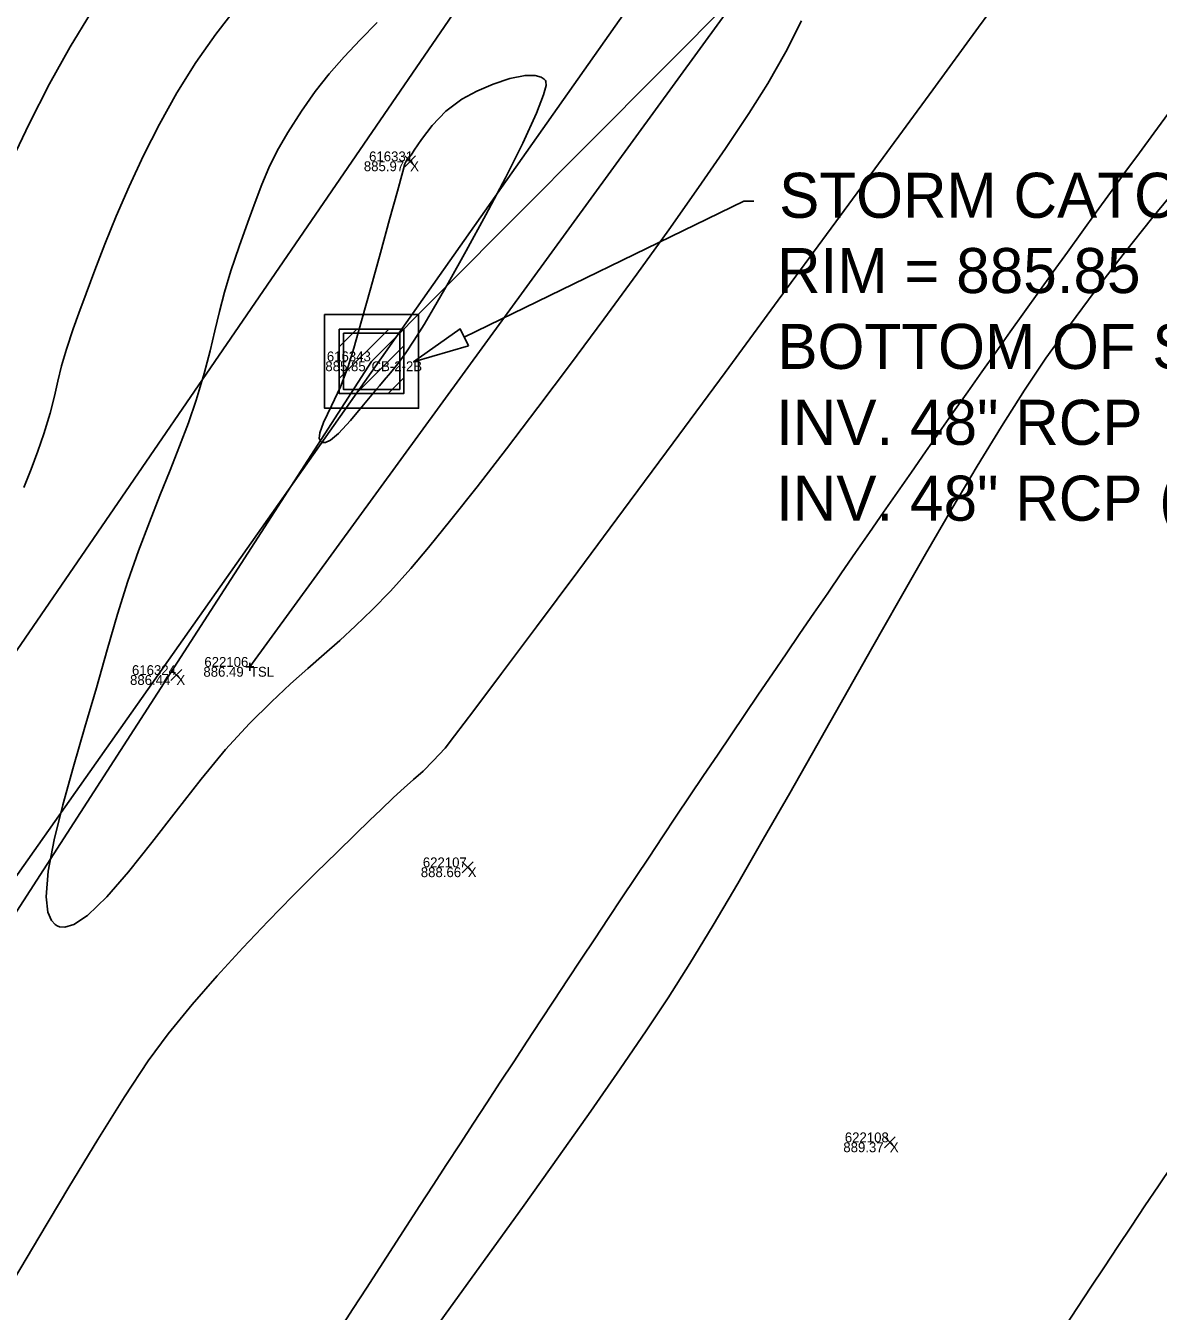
# Model space of a CAD drawing. Extents: x 1957117 to 1971063, y 701601 to 715861.
# Drawn here: x 1964084.67 to 1964124.87, y 707549.71 to 707595.37 of the extents above; entities that cross this region are included whole.
import ezdxf

# ---------------------------------------------------------------- set-up
doc = ezdxf.new("R2010")
doc.units = 0
for name, color, linetype in [('AP_X_Lights', 7, 'Continuous'), ('DR_X_Text', 7, 'Continuous'), ('DT_X_Break_Line', 7, 'Continuous'), ('DT_X_Contour_Minor', 7, 'Continuous'), ('GE_P_CL_100', 7, 'Continuous'), ('GE_P_CL_20', 7, 'Continuous'), ('GE_P_CL_50', 7, 'Continuous'), ('PM_P_Cells', 7, 'Continuous'), ('PV_P_Drive', 7, 'Continuous'), ('PV_P_Shoulder', 7, 'Continuous'), ('RS_Raster1', 7, 'Continuous'), ('RW_X_Esmt_RR', 7, 'Continuous'), ('RW_X_Fee_RW', 7, 'Continuous'), ('SC_Scratch1', 7, 'Continuous'), ('SC_Shading5', 7, 'Continuous')]:
    doc.layers.add(name, color=color, linetype=linetype)

msp = doc.modelspace()

# ---------------------------------------------------------------- linework, layer by layer
at = {"layer": 'AP_X_Lights'}
for p, q in [((1964098.123, 707590.358), (1964098.511, 707590.748)), ((1964098.123, 707590.748), (1964098.511, 707590.358)), ((1964089.823, 707572.11), (1964090.211, 707572.5)), ((1964089.823, 707572.5), (1964090.211, 707572.11)), ((1964100.167, 707565.282), (1964100.555, 707565.672)), ((1964100.167, 707565.672), (1964100.555, 707565.282)), ((1964115.151, 707555.512), (1964115.539, 707555.902)), ((1964115.151, 707555.902), (1964115.539, 707555.512))]:
    msp.add_line(p, q, dxfattribs=at)
at = {"layer": 'DR_X_Text'}
for points in [[(1964100.239, 707584.303), (1964110.156, 707589.14)], [(1964110.156, 707589.14), (1964110.516, 707589.14)]]:
    msp.add_lwpolyline(points, dxfattribs=at)
msp.add_lwpolyline([(1964100.385, 707584.003), (1964098.441, 707583.426), (1964100.092, 707584.602)], close=True, dxfattribs=at)
at = {"layer": 'DT_X_Break_Line'}
msp.add_lwpolyline([(1964262.231, 707818.014), (1964252.839, 707789.919), (1964231.613, 707777.898), (1964205.069, 707735.191), (1964178.319, 707692.577), (1964149.712, 707652.579), (1964121.428, 707612.175), (1964092.627, 707572.596)], dxfattribs=at)
at = {"layer": 'DT_X_Contour_Minor'}
for points in [[(1964084.047, 707550.494), (1964085.134, 707552.321), (1964086.203, 707554.113), (1964087.225, 707555.802), (1964088.172, 707557.319), (1964089.014, 707558.597), (1964089.723, 707559.567), (1964090.573, 707560.599), (1964091.464, 707561.62), (1964092.373, 707562.613), (1964093.277, 707563.565), (1964094.151, 707564.459), (1964094.973, 707565.279), (1964095.72, 707566.011), (1964096.367, 707566.638), (1964096.891, 707567.145), (1964097.27, 707567.517), (1964097.72, 707567.953), (1964098.098, 707568.296), (1964098.438, 707568.594), (1964098.773, 707568.897), (1964099.135, 707569.254), (1964099.556, 707569.713), (1964099.896, 707570.143), (1964100.58, 707571.044), (1964101.565, 707572.356), (1964102.807, 707574.021), (1964104.264, 707575.982), (1964105.893, 707578.18), (1964107.65, 707580.558), (1964109.494, 707583.056), (1964111.381, 707585.616), (1964113.267, 707588.181), (1964115.111, 707590.692), (1964116.869, 707593.092), (1964118.498, 707595.32), (1964119.956, 707597.321)], [(1964084.047, 707550.494), (1964085.134, 707552.321), (1964086.203, 707554.113), (1964087.225, 707555.802), (1964088.172, 707557.319), (1964089.014, 707558.597), (1964089.723, 707559.567), (1964090.573, 707560.599), (1964091.464, 707561.62), (1964092.373, 707562.613), (1964093.277, 707563.565), (1964094.151, 707564.459), (1964094.973, 707565.279), (1964095.72, 707566.011), (1964096.367, 707566.638), (1964096.891, 707567.145), (1964097.27, 707567.517), (1964097.72, 707567.953), (1964098.098, 707568.296), (1964098.438, 707568.594), (1964098.773, 707568.897), (1964099.135, 707569.254), (1964099.556, 707569.713), (1964099.896, 707570.143), (1964100.58, 707571.044), (1964101.565, 707572.356), (1964102.807, 707574.021), (1964104.264, 707575.982), (1964105.893, 707578.18), (1964107.65, 707580.558), (1964109.494, 707583.056), (1964111.381, 707585.616), (1964113.267, 707588.181), (1964115.111, 707590.692), (1964116.869, 707593.092), (1964118.498, 707595.32), (1964119.956, 707597.321)], [(1964092.236, 707596.12), (1964091.416, 707595.07), (1964090.712, 707594.069), (1964090.038, 707592.983), (1964089.419, 707591.873), (1964088.853, 707590.759), (1964088.341, 707589.663), (1964087.881, 707588.605), (1964087.473, 707587.605), (1964087.117, 707586.684), (1964086.813, 707585.863), (1964086.56, 707585.163), (1964086.358, 707584.603), (1964086.112, 707583.882), (1964085.941, 707583.285), (1964085.811, 707582.749), (1964085.686, 707582.211), (1964085.533, 707581.607), (1964085.317, 707580.874), (1964085.105, 707580.257), (1964084.864, 707579.624), (1964084.6, 707578.964)], [(1964092.236, 707596.12), (1964091.416, 707595.07), (1964090.712, 707594.069), (1964090.038, 707592.983), (1964089.419, 707591.873), (1964088.853, 707590.759), (1964088.341, 707589.663), (1964087.881, 707588.605), (1964087.473, 707587.605), (1964087.117, 707586.684), (1964086.813, 707585.863), (1964086.56, 707585.163), (1964086.358, 707584.603), (1964086.112, 707583.882), (1964085.941, 707583.285), (1964085.811, 707582.749), (1964085.686, 707582.211), (1964085.533, 707581.607), (1964085.317, 707580.874), (1964085.105, 707580.257), (1964084.864, 707579.624), (1964084.6, 707578.964)], [(1964084.087, 707590.397), (1964084.795, 707591.88), (1964085.519, 707593.304), (1964086.248, 707594.625), (1964086.969, 707595.8)], [(1964084.087, 707590.397), (1964084.795, 707591.88), (1964085.519, 707593.304), (1964086.248, 707594.625), (1964086.969, 707595.8)], [(1964097.144, 707595.485), (1964096.539, 707594.866), (1964095.975, 707594.268), (1964095.444, 707593.665), (1964094.94, 707593.03), (1964094.454, 707592.339), (1964093.973, 707591.576), (1964093.6, 707590.921), (1964093.303, 707590.323), (1964093.051, 707589.735), (1964092.812, 707589.106), (1964092.553, 707588.388), (1964092.243, 707587.531), (1964091.945, 707586.662), (1964091.721, 707585.906), (1964091.544, 707585.214), (1964091.384, 707584.534), (1964091.212, 707583.817), (1964091, 707583.012), (1964090.718, 707582.07), (1964090.444, 707581.264), (1964090.134, 707580.438), (1964089.795, 707579.582), (1964089.435, 707578.684), (1964089.06, 707577.734), (1964088.678, 707576.722), (1964088.296, 707575.637), (1964087.922, 707574.469), (1964087.562, 707573.207), (1964087.184, 707571.854), (1964086.772, 707570.452), (1964086.361, 707569.052), (1964085.984, 707567.701), (1964085.674, 707566.448), (1964085.466, 707565.343), (1964085.392, 707564.433), (1964085.454, 707563.88), (1964085.581, 707563.582), (1964085.709, 707563.446), (1964085.786, 707563.397), (1964085.871, 707563.364), (1964086.057, 707563.349), (1964086.373, 707563.444), (1964086.858, 707563.765), (1964087.552, 707564.429), (1964088.322, 707565.317), (1964089.15, 707566.356), (1964090.013, 707567.475), (1964090.892, 707568.602), (1964091.766, 707569.664), (1964092.615, 707570.59), (1964093.39, 707571.351), (1964094.073, 707571.989), (1964094.69, 707572.541), (1964095.264, 707573.044), (1964095.82, 707573.534), (1964096.381, 707574.048), (1964096.973, 707574.621), (1964097.619, 707575.291), (1964098.344, 707576.093), (1964098.971, 707576.835), (1964099.765, 707577.816), (1964100.696, 707578.997), (1964101.734, 707580.339), (1964102.849, 707581.804), (1964104.012, 707583.354), (1964105.194, 707584.949), (1964106.364, 707586.551), (1964107.494, 707588.122), (1964108.553, 707589.622), (1964109.512, 707591.014), (1964110.341, 707592.258), (1964111.011, 707593.316), (1964111.651, 707594.437), (1964112.21, 707595.549)], [(1964097.144, 707595.485), (1964096.539, 707594.866), (1964095.975, 707594.268), (1964095.444, 707593.665), (1964094.94, 707593.03), (1964094.454, 707592.339), (1964093.973, 707591.576), (1964093.6, 707590.921), (1964093.303, 707590.323), (1964093.051, 707589.735), (1964092.812, 707589.106), (1964092.553, 707588.388), (1964092.243, 707587.531), (1964091.945, 707586.662), (1964091.721, 707585.906), (1964091.544, 707585.214), (1964091.384, 707584.534), (1964091.212, 707583.817), (1964091, 707583.012), (1964090.718, 707582.07), (1964090.444, 707581.264), (1964090.134, 707580.438), (1964089.795, 707579.582), (1964089.435, 707578.684), (1964089.06, 707577.734), (1964088.678, 707576.722), (1964088.296, 707575.637), (1964087.922, 707574.469), (1964087.562, 707573.207), (1964087.184, 707571.854), (1964086.772, 707570.452), (1964086.361, 707569.052), (1964085.984, 707567.701), (1964085.674, 707566.448), (1964085.466, 707565.343), (1964085.392, 707564.433), (1964085.454, 707563.88), (1964085.581, 707563.582), (1964085.709, 707563.446), (1964085.786, 707563.397), (1964085.871, 707563.364), (1964086.057, 707563.349), (1964086.373, 707563.444), (1964086.858, 707563.765), (1964087.552, 707564.429), (1964088.322, 707565.317), (1964089.15, 707566.356), (1964090.013, 707567.475), (1964090.892, 707568.602), (1964091.766, 707569.664), (1964092.615, 707570.59), (1964093.39, 707571.351), (1964094.073, 707571.989), (1964094.69, 707572.541), (1964095.264, 707573.044), (1964095.82, 707573.534), (1964096.381, 707574.048), (1964096.973, 707574.621), (1964097.619, 707575.291), (1964098.344, 707576.093), (1964098.971, 707576.835), (1964099.765, 707577.816), (1964100.696, 707578.997), (1964101.734, 707580.339), (1964102.849, 707581.804), (1964104.012, 707583.354), (1964105.194, 707584.949), (1964106.364, 707586.551), (1964107.494, 707588.122), (1964108.553, 707589.622), (1964109.512, 707591.014), (1964110.341, 707592.258), (1964111.011, 707593.316), (1964111.651, 707594.437), (1964112.21, 707595.549)], [(1964125.788, 707589.925), (1964124.686, 707588.568), (1964123.631, 707587.242), (1964122.637, 707585.958), (1964121.717, 707584.727), (1964120.886, 707583.561), (1964120.126, 707582.423), (1964119.311, 707581.137), (1964118.448, 707579.723), (1964117.546, 707578.204), (1964116.614, 707576.602), (1964115.66, 707574.939), (1964114.692, 707573.236), (1964113.719, 707571.516), (1964112.75, 707569.8), (1964111.792, 707568.112), (1964110.854, 707566.472), (1964109.945, 707564.903), (1964109.072, 707563.427), (1964108.245, 707562.065), (1964107.472, 707560.84), (1964106.696, 707559.666), (1964105.775, 707558.316), (1964104.731, 707556.816), (1964103.586, 707555.193), (1964102.36, 707553.472), (1964101.076, 707551.682), (1964099.754, 707549.847), (1964098.417, 707547.994)], [(1964125.788, 707589.925), (1964124.686, 707588.568), (1964123.631, 707587.242), (1964122.637, 707585.958), (1964121.717, 707584.727), (1964120.886, 707583.561), (1964120.126, 707582.423), (1964119.311, 707581.137), (1964118.448, 707579.723), (1964117.546, 707578.204), (1964116.614, 707576.602), (1964115.66, 707574.939), (1964114.692, 707573.236), (1964113.719, 707571.516), (1964112.75, 707569.8), (1964111.792, 707568.112), (1964110.854, 707566.472), (1964109.945, 707564.903), (1964109.072, 707563.427), (1964108.245, 707562.065), (1964107.472, 707560.84), (1964106.696, 707559.666), (1964105.775, 707558.316), (1964104.731, 707556.816), (1964103.586, 707555.193), (1964102.36, 707553.472), (1964101.076, 707551.682), (1964099.754, 707549.847), (1964098.417, 707547.994)]]:
    msp.add_lwpolyline(points, dxfattribs=at)
msp.add_lwpolyline([(1964097.131, 707582.473), (1964097.224, 707582.579), (1964097.395, 707582.776), (1964097.621, 707583.041), (1964097.879, 707583.361), (1964098.168, 707583.752), (1964098.463, 707584.196), (1964098.812, 707584.758), (1964099.145, 707585.322), (1964099.664, 707586.228), (1964100.305, 707587.373), (1964101.004, 707588.653), (1964101.697, 707589.964), (1964102.319, 707591.201), (1964102.806, 707592.26), (1964103.055, 707592.91), (1964103.139, 707593.247), (1964103.137, 707593.387), (1964103.118, 707593.43), (1964103.075, 707593.476), (1964102.967, 707593.546), (1964102.755, 707593.605), (1964102.394, 707593.603), (1964101.856, 707593.495), (1964101.268, 707593.299), (1964100.682, 707593.044), (1964100.148, 707592.762), (1964099.588, 707592.341), (1964099.103, 707591.83), (1964098.718, 707591.332), (1964098.457, 707590.946), (1964098.347, 707590.775), (1964098.263, 707590.684), (1964098.197, 707590.608), (1964098.16, 707590.535), (1964098.129, 707590.459), (1964098.054, 707590.19), (1964097.863, 707589.491), (1964097.588, 707588.486), (1964097.263, 707587.302), (1964096.92, 707586.062), (1964096.593, 707584.893), (1964096.315, 707583.92), (1964096.12, 707583.266), (1964095.84, 707582.546), (1964095.519, 707581.866), (1964095.242, 707581.277), (1964095.109, 707580.907), (1964095.092, 707580.706), (1964095.129, 707580.615), (1964095.164, 707580.583), (1964095.208, 707580.563), (1964095.308, 707580.562), (1964095.489, 707580.646), (1964095.777, 707580.891), (1964096.195, 707581.352), (1964096.655, 707581.907)], close=True, dxfattribs=at)
msp.add_lwpolyline([(1964097.131, 707582.473), (1964097.224, 707582.579), (1964097.395, 707582.776), (1964097.621, 707583.041), (1964097.879, 707583.361), (1964098.168, 707583.752), (1964098.463, 707584.196), (1964098.812, 707584.758), (1964099.145, 707585.322), (1964099.664, 707586.228), (1964100.305, 707587.373), (1964101.004, 707588.653), (1964101.697, 707589.964), (1964102.319, 707591.201), (1964102.806, 707592.26), (1964103.055, 707592.91), (1964103.139, 707593.247), (1964103.137, 707593.387), (1964103.118, 707593.43), (1964103.075, 707593.476), (1964102.967, 707593.546), (1964102.755, 707593.605), (1964102.394, 707593.603), (1964101.856, 707593.495), (1964101.268, 707593.299), (1964100.682, 707593.044), (1964100.148, 707592.762), (1964099.588, 707592.341), (1964099.103, 707591.83), (1964098.718, 707591.332), (1964098.457, 707590.946), (1964098.347, 707590.775), (1964098.263, 707590.684), (1964098.197, 707590.608), (1964098.16, 707590.535), (1964098.129, 707590.459), (1964098.054, 707590.19), (1964097.863, 707589.491), (1964097.588, 707588.486), (1964097.263, 707587.302), (1964096.92, 707586.062), (1964096.593, 707584.893), (1964096.315, 707583.92), (1964096.12, 707583.266), (1964095.84, 707582.546), (1964095.519, 707581.866), (1964095.242, 707581.277), (1964095.109, 707580.907), (1964095.092, 707580.706), (1964095.129, 707580.615), (1964095.164, 707580.583), (1964095.208, 707580.563), (1964095.308, 707580.562), (1964095.489, 707580.646), (1964095.777, 707580.891), (1964096.195, 707581.352), (1964096.655, 707581.907)], close=True, dxfattribs=at)
at = {"layer": 'GE_P_CL_100'}
for p, q in [((1964096.946, 707585.116), (1964096.946, 707585.116)), ((1964096.946, 707584.449), (1964096.946, 707584.449)), ((1964095.946, 707583.449), (1964095.946, 707583.449)), ((1964096.946, 707583.449), (1964096.946, 707583.449)), ((1964096.946, 707583.449), (1964096.946, 707583.449)), ((1964096.946, 707583.449), (1964096.946, 707583.449)), ((1964097.946, 707583.449), (1964097.946, 707583.449)), ((1964096.946, 707582.449), (1964096.946, 707582.449)), ((1964096.946, 707581.782), (1964096.946, 707581.782))]:
    msp.add_line(p, q, dxfattribs=at)
at = {"layer": 'GE_P_CL_20'}
for p, q in [((1964095.8, 707582.836), (1964097.559, 707584.595)), ((1964095.8, 707583.967), (1964096.428, 707584.595)), ((1964096.399, 707582.303), (1964098.092, 707583.996)), ((1964097.53, 707582.303), (1964098.092, 707582.865))]:
    msp.add_line(p, q, dxfattribs=at)
for points in [[(1964095.279, 707585.116), (1964098.613, 707585.116), (1964098.613, 707581.782), (1964095.279, 707581.782)], [(1964095.8, 707584.595), (1964098.092, 707584.595), (1964098.092, 707582.303), (1964095.8, 707582.303)], [(1964095.946, 707584.449), (1964097.946, 707584.449), (1964097.946, 707582.449), (1964095.946, 707582.449)]]:
    msp.add_lwpolyline(points, close=True, dxfattribs=at)
at = {"layer": 'GE_P_CL_50'}
msp.add_lwpolyline([(1963809.22, 707159.242), (1963930.41, 707325.263), (1964096.946, 707583.449), (1964164.227, 707651.079), (1964201.876, 707617.583)], dxfattribs=at)
at = {"layer": 'PM_P_Cells'}
msp.add_arc((1964212.552, 707525.838), 153.095, 142.1628, 159.24182, dxfattribs=at)
at = {"layer": 'PV_P_Drive'}
for p, q in [((1964092.481, 707572.596), (1964092.773, 707572.596)), ((1964092.627, 707572.742), (1964092.627, 707572.45)), ((1964092.627, 707572.596), (1964092.627, 707572.596))]:
    msp.add_line(p, q, dxfattribs=at)
at = {"layer": 'RW_X_Esmt_RR'}
msp.add_lwpolyline([(1963738.247, 707073.608), (1964602.591, 708301.271)], dxfattribs=at)
at = {"layer": 'RW_X_Fee_RW'}
msp.add_lwpolyline([(1963881.046, 707276.431), (1964172.578, 707701.964), (1964668.324, 708419.582), (1964735.207, 708501.875), (1964966.496, 708718.802), (1965107.468, 708816.338), (1965585.552, 709094.216), (1966091.861, 709326.705), (1966247.281, 709386.816), (1966633.174, 709551.737), (1966943.202, 709670.565), (1967172.032, 709812.662), (1967935.697, 710373.174), (1968346.714, 710683.963), (1968484.345, 710796.182), (1968743.632, 711067.038), (1968903.937, 711275.819), (1969041.222, 711501.316), (1969638.166, 712572.015), (1970019.077, 713196.718)], dxfattribs=at)
at = {"layer": 'SC_Shading5'}
for points in [[(1963589.678, 706586.994), (1963626.625, 706689.548), (1963651.76, 706746.832), (1963668.09, 706778.596), (1963682.768, 706805.402), (1963734.424, 706911.594), (1963826.849, 707116.717), (1963877.258, 707215.645), (1963964.981, 707354.472), (1964070.526, 707509.355), (1964132.574, 707601.994), (1964163.9, 707642.169), (1964191.2, 707685.167), (1964278.98, 707807.131), (1964326.11, 707874.364), (1964396.427, 707968.962), (1964508.519, 708133.679), (1964655.588, 708336.552), (1964745.319, 708429.172), (1964840.327, 708522.317), (1964988.178, 708660.245), (1965089.796, 708739.041), (1965251.743, 708835.216), (1965415.807, 708922.048), (1965866.2, 709149.38), (1966173.543, 709294.131), (1966283.627, 709338.196), (1966534.003, 709419.214), (1966689.084, 709471.266), (1967008.468, 709641.817), (1967166.677, 709750.124), (1967422.113, 709931.083), (1967818.707, 710198.831), (1968187.021, 710459.852), (1968360.589, 710592.493), (1968496.543, 710707.847), (1968606.427, 710809.378), (1968733.391, 710937.091), (1968807.28, 711025.4), (1968843.008, 711077.094), (1968863.233, 711106.099), (1968909.747, 711171.311), (1968974.133, 711279.559), (1969130.932, 711546.915), (1969247.433, 711744.686), (1969402.714, 712016.424), (1969505.287, 712191.789), (1969666.311, 712460.805), (1969771.586, 712639.896), (1969880.058, 712820.917), (1969964.994, 712955.706), (1969990.005, 713000.084), (1970030.065, 713068.479)], [(1963609.915, 706579.703), (1963646.615, 706681.572), (1963671.193, 706737.585), (1963687.092, 706768.511), (1963701.884, 706795.526), (1963753.906, 706902.469), (1963846.249, 707107.41), (1963895.973, 707204.994), (1963982.966, 707342.667), (1964088.35, 707497.312), (1964150.015, 707589.379), (1964181.502, 707629.761), (1964209.024, 707673.109), (1964296.517, 707794.674), (1964343.552, 707861.772), (1964413.958, 707956.489), (1964526.123, 708121.313), (1964672.104, 708322.686), (1964760.576, 708414.006), (1964855.195, 708506.77), (1965002.134, 708643.847), (1965101.925, 708721.226), (1965262.272, 708816.451), (1965425.685, 708902.939), (1965875.63, 709130.044), (1966182.13, 709274.398), (1966290.944, 709317.954), (1966540.737, 709398.785), (1966697.632, 709451.445), (1967019.644, 709623.399), (1967178.971, 709732.471), (1967434.35, 709913.39), (1967830.945, 710181.14), (1968199.774, 710442.525), (1968374.086, 710575.735), (1968510.806, 710691.739), (1968621.36, 710793.889), (1968749.296, 710922.58), (1968824.413, 711012.355), (1968860.678, 711064.827), (1968880.812, 711093.701), (1968927.778, 711159.547), (1968992.655, 711268.62), (1969149.476, 711536.015), (1969266.039, 711733.891), (1969421.336, 712005.657), (1969523.8, 712180.835), (1969684.812, 712449.831), (1969790.084, 712628.917), (1969898.385, 712809.653), (1969983.474, 712944.685), (1970008.657, 712989.367), (1970048.626, 713057.607)]]:
    msp.add_spline(points, degree=3, dxfattribs=at)

# ---------------------------------------------------------------- texts
at = {"layer": 'DR_X_Text'}
for s, p in [('STORM CATCH BASIN', (1964111.415, 707588.547)), ('RIM = 885.85', (1964111.34, 707585.874)), ('BOTTOM OF STRUCTURE = 878.67', (1964111.352, 707583.179)), ('INV. 48" RCP  (NE) = NOT ATTAINABLE (RECESSED)', (1964111.307, 707580.483)), ('INV. 48" RCP (SW) = NOT ATTAINABLE (RECESSED)', (1964111.307, 707577.788))]:
    msp.add_text(s, height=1.6, dxfattribs=at).set_placement(p)
at = {"layer": 'PV_P_Shoulder'}
for s, p in [('885.97', (1964096.672, 707590.203)), ('885.85', (1964095.306, 707583.099)), ('886.44', (1964088.372, 707571.955)), ('886.49', (1964090.976, 707572.246)), ('888.66', (1964098.694, 707565.127)), ('889.37', (1964113.694, 707555.357))]:
    msp.add_text(s, height=0.35, dxfattribs=at).set_placement(p)
at = {"layer": 'RS_Raster1'}
for s, p in [('616331', (1964096.859, 707590.553)), ('616343', (1964095.359, 707583.449)), ('622106', (1964091.01, 707572.596)), ('616324', (1964088.441, 707572.305)), ('622107', (1964098.766, 707565.477)), ('622108', (1964113.747, 707555.707))]:
    msp.add_text(s, height=0.35, dxfattribs=at).set_placement(p)
at = {"layer": 'SC_Scratch1'}
for s, p in [('X', (1964098.317, 707590.203)), ('CB-2-2B', (1964096.946, 707583.099)), ('TSL', (1964092.627, 707572.246)), ('X', (1964090.017, 707571.955)), ('X', (1964100.361, 707565.127)), ('X', (1964115.345, 707555.357))]:
    msp.add_text(s, height=0.35, dxfattribs=at).set_placement(p)

doc.saveas('drawing.dxf')
